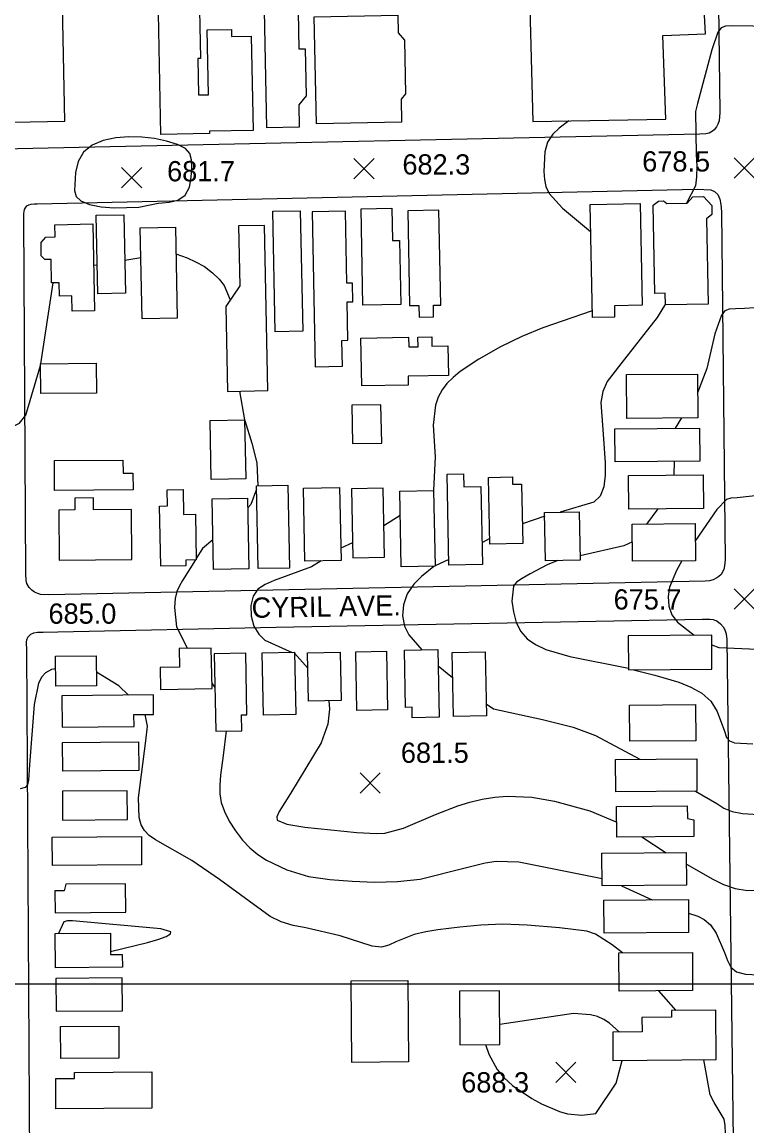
# Model space of a CAD drawing. Extents: x 79600 to 91800, y 75600 to 84400.
# Drawn here: x 80251 to 80787, y 77895 to 78712 of the extents above; entities that cross this region are included whole.
import ezdxf

# ---------------------------------------------------------------- set-up
doc = ezdxf.new("R2010")
doc.units = 0
for name, color, linetype in [('080-085$0$BLDG', 7, 'Continuous'), ('080-085$0$GRID', 7, 'Continuous'), ('080-085$0$INDEX', 7, 'Continuous'), ('080-085$0$INTER', 7, 'Continuous'), ('080-085$0$ROAD', 7, 'Continuous'), ('080-085$0$ROAD-NAME', 7, 'Continuous'), ('080-085$0$SPOTMARK', 7, 'Continuous'), ('080-085$0$SPOTS', 7, 'Continuous')]:
    doc.layers.add(name, color=color, linetype=linetype)

# ---------------------------------------------------------------- blocks, each defined once
blk = doc.blocks.new('080-085$0$SPOTS')
at = {"layer": '080-085$0$SPOTMARK'}
for p, q in [((-0.5, -0.5), (0.5, 0.5)), ((-0.5, 0.5), (0.5, -0.5))]:
    blk.add_line(p, q, dxfattribs=at)

msp = doc.modelspace()

# ---------------------------------------------------------------- linework, layer by layer
at = {"layer": '080-085$0$BLDG'}
for points in [[(80670.85, 78800.49), (80670.72, 78866.34), (80655.93, 78866.08), (80654.55, 78898.16), (80596.24, 78897.54), (80595.63, 78886.23), (80584.2, 78885.58), (80585.15, 78769.5), (80624.92, 78769.27), (80628.37, 78638.42), (80726.72, 78640.07), (80724.54, 78702), (80756.06, 78703.38), (80754.4, 78735.59), (80692.88, 78734.39), (80692.55, 78723.22), (80679.85, 78723.68), (80678.73, 78740.55), (80659.2, 78740.67), (80657.59, 78800.93)], [(80381.42, 78744.99), (80382.64, 78685.04), (80380.58, 78685), (80381.12, 78658.04), (80388.5, 78658.19), (80387.53, 78706.17), (80405.37, 78706.53), (80405.47, 78701.32), (80420.08, 78701.61), (80421.49, 78631.82), (80389.13, 78631.16), (80389.16, 78629.62), (80353.28, 78628.9), (80350.95, 78744.37)], [(80454.46, 78733.56), (80455.3, 78692.08), (80459.93, 78692.18), (80460.64, 78657.3), (80455.23, 78650.64), (80455.56, 78634.15), (80431.61, 78633.66), (80429.6, 78733.05)], [(80215.83, 78722.96), (80217.56, 78637.44), (80282.25, 78638.75), (80280.52, 78724.27)], [(80528.58, 78717.09), (80528.84, 78704.09), (80533.52, 78698.51), (80534.32, 78658.89), (80530.94, 78654.84), (80531.28, 78637.93), (80468.31, 78636.65), (80466.71, 78715.83)], [(80726.33, 78511.32), (80718.67, 78511.17), (80717.38, 78576.54), (80721.42, 78579.52), (80725.18, 78579.59), (80727.45, 78577.76), (80742.53, 78578.06), (80746.9, 78582.63), (80754.73, 78582.79), (80760.76, 78576.27), (80760.9, 78569.59), (80756.89, 78566.46), (80758.14, 78503.26), (80726.5, 78502.64)], [(80437.75, 78482.77), (80435.99, 78571.97), (80456.4, 78572.37), (80458.17, 78483.17)], [(80487.57, 78457.38), (80487.2, 78476.43), (80491.66, 78476.52), (80491.09, 78504.97), (80495.18, 78505.06), (80494.9, 78518.89), (80490.9, 78518.81), (80489.84, 78572.08), (80465.19, 78571.59), (80467.46, 78456.98)], [(80502.72, 78502.51), (80501.31, 78573.77), (80524.11, 78574.22), (80524.58, 78550.25), (80529.75, 78550.36), (80530.69, 78503.06)], [(80544.18, 78502.28), (80544.35, 78493.68), (80555.03, 78493.89), (80554.86, 78502.44), (80560.33, 78502.55), (80558.94, 78572.81), (80535.87, 78572.36), (80537.26, 78502.15)], [(80688.74, 78502.11), (80688.9, 78493.7), (80672.46, 78493.37), (80670.81, 78576.88), (80707.94, 78577.62), (80709.43, 78502.52)], [(80306.6, 78510.92), (80305.45, 78569.02), (80325.91, 78569.43), (80327.06, 78511.32)], [(80287.6, 78498.02), (80287.37, 78509.37), (80278.15, 78509.19), (80277.96, 78519.07), (80272.33, 78518.96), (80271.98, 78536.34), (80267.41, 78536.25), (80264.79, 78538.96), (80264.6, 78548.86), (80268.06, 78552.82), (80275, 78552.96), (80274.82, 78562.04), (80302.87, 78562.59), (80304.14, 78498.34)], [(80339.31, 78492.38), (80337.98, 78559.77), (80363.97, 78560.28), (80365.31, 78492.9)], [(80410.73, 78561.18), (80411.61, 78516.73), (80401.21, 78501.53), (80402.46, 78438.65), (80432.31, 78439.24), (80429.89, 78561.56)], [(80536.5, 78478.88), (80536.64, 78471.59), (80543.57, 78471.73), (80543.43, 78478.88), (80553.66, 78479.08), (80553.8, 78472.12), (80565.49, 78472.35), (80565.93, 78450.48), (80536.11, 78449.89), (80536.24, 78443.36), (80501.89, 78442.68), (80501.18, 78478.18)], [(80305.44, 78459.47), (80305.62, 78437.36), (80264.32, 78437.02), (80264.14, 78459.13)], [(80697.79, 78451.12), (80750.18, 78451.55), (80750.44, 78419.11), (80698.05, 78418.68)], [(80516.64, 78400.44), (80516.08, 78428.82), (80494.55, 78428.39), (80495.11, 78400.01)], [(80390.53, 78373.38), (80389.67, 78417.05), (80415.22, 78417.55), (80416.08, 78373.88)], [(80689.12, 78411.07), (80751.76, 78411.59), (80751.96, 78387.03), (80689.32, 78386.52)], [(80325.29, 78378.22), (80332.61, 78378.28), (80332.71, 78365.87), (80274.61, 78365.39), (80274.42, 78387.43), (80325.21, 78387.85)], [(80577.22, 78377.72), (80577.42, 78367.95), (80589.93, 78368.19), (80591.07, 78310.57), (80566.27, 78310.08), (80564.93, 78377.47)], [(80613.34, 78375.39), (80613.44, 78369.95), (80620.14, 78370.08), (80621.01, 78326.1), (80596.63, 78325.62), (80595.65, 78375.04)], [(80699.31, 78376.41), (80754.36, 78376.87), (80754.57, 78352.03), (80699.51, 78351.58)], [(80447.16, 78369.24), (80448.37, 78307.99), (80425.16, 78307.53), (80423.94, 78368.78)], [(80485.45, 78367.62), (80486.52, 78313.48), (80459.77, 78312.95), (80458.7, 78367.09)], [(80303.46, 78351.04), (80303.38, 78359.9), (80289.51, 78359.79), (80289.58, 78350.93), (80277.8, 78350.83), (80278.1, 78313.86), (80331.74, 78314.3), (80331.44, 78351.27)], [(80358.07, 78353.98), (80357.84, 78365.8), (80369.66, 78366.03), (80370.02, 78347.56), (80378.78, 78347.73), (80379.45, 78314.04), (80371.7, 78313.89), (80371.78, 78309.64), (80353.09, 78309.27), (80352.2, 78353.87)], [(80417.36, 78359.66), (80418.39, 78307.49), (80392.14, 78306.97), (80391.11, 78359.14)], [(80494.34, 78366.57), (80495.35, 78315.44), (80518.59, 78315.9), (80517.58, 78367.03)], [(80554.94, 78365.25), (80556.05, 78309.24), (80531.12, 78308.75), (80530.02, 78364.76)], [(80662.7, 78349.54), (80663.41, 78313.82), (80637.87, 78313.32), (80637.17, 78349.03)], [(80702.2, 78313.02), (80701.98, 78340.44), (80748.58, 78340.82), (80748.8, 78313.4)], [(80699.2, 78232.7), (80760.96, 78233.21), (80760.75, 78258.32), (80698.99, 78257.81)], [(80366.74, 78248.31), (80367.01, 78234.72), (80352.61, 78234.44), (80352.93, 78218.12), (80391.06, 78218.88), (80390.47, 78248.78)], [(80413.15, 78187.62), (80412.92, 78199.28), (80416.88, 78199.36), (80415.97, 78244.95), (80392.77, 78244.49), (80393.9, 78187.24)], [(80429.16, 78199.15), (80428.25, 78245.13), (80452.19, 78245.6), (80453.1, 78199.63)], [(80462.36, 78209.4), (80461.65, 78245.19), (80485.79, 78245.66), (80486.5, 78209.88)], [(80498.26, 78202.59), (80497.4, 78245.96), (80520.16, 78246.42), (80521.02, 78203.04)], [(80539.25, 78197.15), (80539.1, 78204.98), (80534.23, 78204.88), (80533.39, 78247.17), (80558.03, 78247.66), (80559.02, 78197.55)], [(80569.68, 78198.21), (80568.75, 78245.37), (80593.24, 78245.85), (80594.17, 78198.69)], [(80305.65, 78220.81), (80275.45, 78220.56), (80275.27, 78242.75), (80305.47, 78243)], [(80280.09, 78190.32), (80333.39, 78190.76), (80333.31, 78199.55), (80347.89, 78199.67), (80347.77, 78214.04), (80279.9, 78213.48)], [(80700.01, 78206.54), (80748.84, 78206.95), (80749.06, 78180.23), (80700.23, 78179.83)], [(80336.69, 78179.28), (80336.87, 78158.21), (80280.71, 78157.75), (80280.53, 78178.82)], [(80689.66, 78166.34), (80749.66, 78166.84), (80749.85, 78142.84), (80689.86, 78142.35)], [(80280.34, 78142.82), (80280.52, 78121.4), (80328.44, 78121.79), (80328.27, 78143.21)], [(80690.37, 78131.54), (80742.69, 78131.97), (80742.77, 78122.59), (80747.45, 78121.75), (80747.55, 78109.33), (80690.56, 78108.87)], [(80338.8, 78109.39), (80338.97, 78088.32), (80273.05, 78087.78), (80272.88, 78108.85)], [(80679.49, 78096.92), (80741.94, 78097.43), (80742.14, 78073.29), (80679.69, 78072.78)], [(80282.94, 78073.98), (80281.7, 78069.16), (80274.81, 78069.1), (80274.94, 78052.78), (80327.33, 78053.21), (80327.16, 78074.34)], [(80681.23, 78037.84), (80681.03, 78062.19), (80743.47, 78062.7), (80743.67, 78038.35)], [(80315.88, 78037.83), (80316.01, 78021.99), (80324.66, 78022.07), (80324.74, 78012.65), (80275.35, 78012.25), (80275.14, 78037.5)], [(80692.19, 77994.81), (80691.96, 78023.14), (80746.44, 78023.59), (80746.67, 77995.26)], [(80275.48, 78004.29), (80275.68, 77979.95), (80324.72, 77980.35), (80324.52, 78004.7)], [(80494.49, 77942.19), (80494, 78002.46), (80535.92, 78002.81), (80536.42, 77942.54)], [(80604.05, 77955.51), (80603.73, 77994.99), (80574.08, 77994.75), (80574.4, 77955.27)], [(80731.03, 77980.55), (80731.07, 77975.53), (80709.16, 77975.35), (80709.25, 77964.68), (80687.49, 77964.5), (80687.66, 77943.57), (80764.12, 77944.2), (80763.81, 77980.82)], [(80322.03, 77969.03), (80322.22, 77945.31), (80279.11, 77944.95), (80278.91, 77968.67)], [(80275.45, 77930.14), (80289.35, 77930.25), (80289.31, 77934.78), (80346.44, 77935.25), (80346.66, 77908.33), (80275.63, 77907.74)]]:
    msp.add_lwpolyline(points, close=True, dxfattribs=at)
at = {"layer": '080-085$0$GRID'}
msp.add_line((85000, 78000), (80000, 78000), dxfattribs=at)
at = {"layer": '080-085$0$INDEX'}
for p, q in [((80637.22, 78346.4), (80620.72, 78340.76)), ((80596.55, 78329.84), (80590.75, 78326.55)), ((80566.19, 78314.25), (80556.04, 78309.61)), ((80558.27, 78235.56), (80569.11, 78226.92))]:
    msp.add_line(p, q, dxfattribs=at)
for points in [[(80893.61, 78712.72), (80865.53, 78696.92), (80851.97, 78689.22), (80843.06, 78685.28), (80840.09, 78685.49), (80828.85, 78696.18), (80823.21, 78700.8), (80816.43, 78704.33), (80808.69, 78706.75), (80791.25, 78708.98), (80775.8, 78709.17), (80770.97, 78708.88), (80767.79, 78707.64), (80765.39, 78704.52), (80760.76, 78691.37), (80750.15, 78651.81), (80748.85, 78645.9), (80749.37, 78613.96), (80749.73, 78605.35), (80749.59, 78597.54), (80748.74, 78590.92), (80742.04, 78578.05)], [(80726.49, 78503.55), (80720.51, 78493.38), (80693.56, 78459.02), (80683.44, 78446.01), (80680.11, 78438.64), (80678.81, 78430.41), (80680.79, 78403.69), (80681.88, 78385.76), (80681.86, 78376.58), (80680.85, 78368.07), (80678.22, 78361.24), (80673.62, 78356.76), (80648.63, 78349.26)], [(80555.2, 78309.23), (80546.16, 78301.8), (80540.41, 78295.97), (80535.46, 78288.84), (80532.65, 78280.85), (80532.08, 78272.68), (80533.55, 78265.03), (80536.69, 78258.56), (80546.3, 78247.42)], [(80594, 78207.42), (80599.38, 78203.73), (80635.53, 78195.92), (80658.16, 78190.12), (80674.7, 78184.01), (80707.62, 78166.49)], [(80748.73, 78142.83), (80764.53, 78133.64), (80769.62, 78130.38), (80775.9, 78127.75), (80783.52, 78126.29), (80791.43, 78125.76), (80798.26, 78125.7), (80803.08, 78125.88), (80806.74, 78126.76), (80815.28, 78133.06), (80830.48, 78148.42), (80834.86, 78152.65), (80839.76, 78156.4), (80845.73, 78159.74), (80852.59, 78162.51), (80859.94, 78164.47), (80875.27, 78165.74), (80951.21, 78159.56), (80967.23, 78158.68), (80983.05, 78157.11), (80997.9, 78153.94), (81018.47, 78145.18)]]:
    msp.add_lwpolyline(points, dxfattribs=at)
at = {"layer": '080-085$0$INTER'}
for p, q in [((80303.48, 78531.98), (80306.18, 78532.32)), ((80326.58, 78535.78), (80338.42, 78537.74)), ((80264.49, 78459.14), (80273.49, 78518.98)), ((80411.32, 78438.83), (80415.16, 78417.55)), ((80738.49, 78419.01), (80733.69, 78411.44)), ((80732.93, 78386.88), (80732.71, 78376.69)), ((80720.99, 78351.76), (80712.63, 78340.52)), ((80530.37, 78346.73), (80518.13, 78339.2)), ((80495.12, 78326.72), (80486.34, 78322.56)), ((80452.2, 78245), (80461.88, 78233.85)), ((80390.99, 78222.69), (80393.26, 78219.47)), ((80709.02, 78109.02), (80727.04, 78097.31)), ((80694, 78072.9), (80716.73, 78062.48)), ((80734.35, 77980.58), (80721.62, 77995.05))]:
    msp.add_line(p, q, dxfattribs=at)
for points in [[(80654.94, 78638.87), (80647.89, 78633.54), (80643.28, 78629.04), (80639.39, 78623.13), (80637.28, 78616.02), (80636.63, 78601.4), (80636.95, 78595.47), (80638, 78590.29), (80640.47, 78585.2), (80650.32, 78574.18), (80671.2, 78556.98)], [(80364.36, 78540.6), (80372.78, 78537.42), (80378.93, 78534.68), (80385.42, 78531.01), (80391.35, 78526.49), (80396.3, 78521.62), (80400.02, 78516.97), (80404.51, 78506.36)], [(80817.42, 78510.05), (80809.83, 78505.03), (80805.59, 78503.1), (80792.62, 78500.5), (80784.98, 78500.02), (80778.3, 78499.81), (80773.58, 78499.5), (80770.37, 78498.22), (80767.88, 78494.99), (80763.09, 78481.34), (80757.16, 78455.61), (80750.29, 78437.53)], [(80672.36, 78498.34), (80635.82, 78485.7), (80620.18, 78479.42), (80604.54, 78471.76), (80588.4, 78462.62), (80574.7, 78453.44), (80569.37, 78449.02), (80564.91, 78444.52), (80561.23, 78439.76), (80558.36, 78434.48), (80556.34, 78428.4), (80554.75, 78413.63), (80556.04, 78390.2), (80554.85, 78365.25)], [(80212.32, 78455.5), (80215.63, 78442.79), (80217.61, 78435.68), (80220.13, 78427.66), (80223.61, 78420.01), (80228.55, 78414.22), (80235.15, 78411.51), (80242.34, 78411.94), (80248.74, 78415.29), (80253.3, 78421.19), (80264.15, 78457.84)], [(80415.23, 78417.2), (80420.53, 78400.3), (80424.11, 78385.74), (80424.89, 78368.8)], [(80818.01, 78376.3), (80814.04, 78369.74), (80812.01, 78366.99), (80806.46, 78362.85), (80779.7, 78359.98), (80774.94, 78359.66), (80771.59, 78358.57), (80764.48, 78351.2), (80748.68, 78328.46)], [(80423.99, 78366.33), (80419.86, 78354.95), (80417.5, 78352.6)], [(80391.7, 78328.9), (80384.11, 78322.48), (80379.43, 78315.02)], [(80702.08, 78327.4), (80695.79, 78324.5), (80663.35, 78316.92)], [(80378.81, 78314.03), (80369.35, 78298.87), (80366.91, 78294.76), (80365.04, 78290.55), (80363.79, 78285.42), (80363.26, 78278.87), (80364.75, 78264.52), (80372.99, 78248.44)], [(80471.86, 78313.19), (80464.73, 78308.98), (80436.96, 78298.68), (80430.29, 78295.85), (80425.06, 78292.3), (80421.53, 78287.25), (80419.87, 78280.26), (80420.05, 78272.35), (80422.02, 78264.88), (80425.6, 78258.97), (80430.26, 78254.56), (80450.34, 78245.56)], [(80646.98, 78313.5), (80639.09, 78310.4), (80626.46, 78303.63), (80620.45, 78300.18), (80616.33, 78297.45), (80614, 78294.53), (80613, 78283.47), (80614, 78275.48), (80616.13, 78267.61), (80619.53, 78260.99), (80624.26, 78255.64), (80630.43, 78251.29), (80638, 78247.69), (80655.8, 78242.52), (80699.19, 78233.85)], [(80738.76, 78313.32), (80734.61, 78306.05), (80729.63, 78293.8), (80728.51, 78286.81), (80728.95, 78279.88), (80731.26, 78273.46), (80735.43, 78267.94), (80747.74, 78258.21)], [(80760.81, 78251.06), (80765.91, 78249.12), (80800.11, 78247.71), (80806.07, 78247.5), (80811.25, 78246.84), (80815.83, 78245.5), (80819.77, 78243.33), (80827.69, 78232.11), (80829.82, 78228.66), (80837.69, 78224.94)], [(80275.35, 78233.46), (80272.29, 78232.88), (80267.79, 78230.4), (80265.09, 78227.49), (80262.64, 78222.69), (80259.4, 78206.9), (80256.03, 78162.32), (80255.3, 78150.93), (80254.57, 78147.56), (80252.77, 78145.56), (80249.04, 78144.6)], [(80329.24, 78213.89), (80322.23, 78220.76), (80305.57, 78230.95)], [(80702.88, 78232.73), (80718.71, 78228.65), (80736.44, 78223.49), (80745.38, 78219.94), (80753.45, 78215.37), (80760.08, 78209.38), (80764.91, 78201.87), (80770.29, 78187.22), (80771.81, 78182.67), (80773.82, 78180.07), (80777.58, 78178.75), (80791.22, 78178.01)], [(80477.61, 78209.7), (80477.89, 78203.45), (80476.75, 78192.46), (80471.78, 78178.64), (80449.04, 78141.1), (80440.81, 78127.93), (80439, 78123.94), (80439.21, 78121.44), (80446.4, 78118.4), (80459.82, 78116.16), (80498.31, 78112.36), (80512.67, 78111.55), (80518.96, 78111.86), (80532.62, 78115.39), (80556.33, 78125.58), (80572.91, 78132.08), (80581.75, 78134.81), (80590.9, 78136.99), (80600.21, 78138.47), (80609.54, 78139.12), (80627.61, 78138.31), (80644.53, 78135.38), (80670.51, 78128.25), (80690.47, 78119.84)], [(80694.88, 78023.16), (80687.22, 78029.26), (80674.9, 78036.95), (80668.27, 78039.28), (80648.05, 78041.79), (80624.22, 78043.63), (80606.24, 78044.47), (80589.96, 78043.77), (80574.45, 78042.3), (80558.02, 78040.28), (80549.2, 78038.81), (80540.63, 78036.88), (80527.13, 78031.42), (80521.91, 78028.79), (80516.35, 78027.5), (80509.61, 78028.22), (80485.97, 78035.77), (80460.37, 78041.61), (80451.16, 78043.5), (80442.27, 78046.23), (80434.1, 78050.21), (80396.62, 78077.5), (80376.17, 78091.49), (80349.24, 78106.91), (80344.54, 78110.09), (80341.06, 78113.64), (80338.7, 78117.93), (80337.27, 78123.34), (80336.58, 78137.98), (80342.19, 78180.17), (80343.36, 78191.02), (80341.65, 78199.62)], [(80401.59, 78187.4), (80399.31, 78169.26), (80397.36, 78154.59), (80396.8, 78147.38), (80396.91, 78140.81), (80397.96, 78134.51), (80400.23, 78127.93), (80403.86, 78120.73), (80408.51, 78113.4), (80413.71, 78106.62), (80419.11, 78100.9), (80424.87, 78096.1), (80431.28, 78091.87), (80446.34, 78084.55), (80462.37, 78079.78), (80478.32, 78077.49), (80494.68, 78076.2), (80511.45, 78075.61), (80528.35, 78075.93), (80545.07, 78077.64), (80577.32, 78085.85), (80593.27, 78089.86), (80601.38, 78090.94), (80617.95, 78090.58), (80679.65, 78078.3)], [(80742.01, 78088.8), (80761.58, 78077.65), (80769.49, 78073.79), (80778.19, 78070.74), (80787.26, 78069.24), (80796.23, 78069.51), (80804.65, 78071.63), (80812.18, 78075.54), (80832.26, 78092.02), (80839.16, 78097.1), (80846.5, 78101.23), (80854.4, 78104.12), (80870.82, 78107.26), (80894.78, 78109.45), (80938.8, 78111.25), (80955.8, 78111.47), (80972.11, 78111.29), (80980.42, 78110.91), (80988.57, 78110.07), (80996.19, 78108.47), (81002.93, 78105.98), (81019.56, 78095.8)], [(80743.55, 78052.63), (80750.44, 78050.33), (80755.15, 78047.92), (80759.95, 78043.83), (80764.11, 78037.81), (80770.18, 78023.59), (80772.33, 78017.45), (80774.94, 78012.61), (80779.19, 78009.25), (80785.77, 78007.42), (80800.18, 78006.62), (80804.88, 78006.84), (80808.14, 78008), (80833.79, 78044.2)], [(80315.99, 78024.22), (80343.25, 78030.91), (80351.09, 78033.19), (80357.22, 78035.36), (80360.42, 78037.21), (80360.65, 78038.74), (80353.14, 78041.04), (80287.73, 78046.9), (80284.07, 78047.01), (80281.55, 78046.17), (80277.5, 78037.52)], [(80692.49, 77964.54), (80685.12, 77971.21), (80681.05, 77973.9), (80676.36, 77976.02), (80671.06, 77977.47), (80658.48, 77978.33), (80603.93, 77970.23)], [(80593.45, 77955.42), (80595.98, 77948.26), (80602.11, 77936.84), (80607.2, 77930.83), (80613.42, 77925.12), (80627.61, 77915.35), (80634.87, 77911.49), (80648.15, 77905.83), (80654.01, 77904.11), (80664.71, 77903.08), (80675.05, 77904.34)], [(80675.05, 77904.34), (80690.1, 77926.8), (80694.48, 77943.63)], [(80762.87, 77650.45), (80768.23, 77684.12), (80771.09, 77711.76), (80772.73, 77739.69), (80773.43, 77787.05), (80770.89, 77873.3), (80770.89, 77889.64), (80770.69, 77895.48), (80769.98, 77900.05), (80762.49, 77912.47), (80759.63, 77918.12), (80754.92, 77944.12)]]:
    msp.add_lwpolyline(points, dxfattribs=at)
msp.add_lwpolyline([(80354.14, 78578.26), (80359.45, 78578.76), (80365.73, 78580.31), (80371.15, 78583.79), (80374.34, 78589.7), (80375.69, 78596.96), (80376.02, 78604.11), (80375.89, 78609.98), (80374.66, 78614.61), (80371.39, 78618.33), (80365.47, 78621.42), (80357.51, 78623.9), (80348.44, 78625.72), (80339.04, 78626.81), (80329.53, 78627.06), (80319.99, 78626.32), (80310.66, 78624.4), (80302.3, 78621.01), (80295.87, 78615.8), (80291.99, 78608.71), (80290.13, 78600.79), (80289.38, 78587.43), (80290.62, 78582.96), (80294.12, 78579.59), (80300.48, 78577.06), (80309, 78575.33), (80318.61, 78574.47), (80336.9, 78575.02), (80351.17, 78578.06)], close=True, dxfattribs=at)
at = {"layer": '080-085$0$ROAD'}
for points in [[(80327.14, 78907.75), (80749, 78916.94), (80754.87, 78916.01), (80757.53, 78914.77), (80759.5, 78913.25), (80760.9, 78911.59), (80761.9, 78909.93), (80763.18, 78906.45), (80763.49, 78902.26), (80766.72, 78645), (80766.35, 78639), (80765.4, 78636.34), (80764.3, 78634.38), (80762.64, 78632.27), (80761.26, 78631.14), (80758.9, 78629.87), (80756.39, 78629.29), (80752.07, 78628.97), (80269.8, 78618.59), (80000, 78612.64)], [(80257.66, 77618.07), (80254.16, 78246.9), (80253.83, 78253.04), (80254.1, 78254.85), (80254.92, 78256.81), (80256.99, 78258.92), (80259.22, 78259.92), (80261.86, 78260.5), (80266.05, 78260.53), (80276.93, 78260.76), (80438.62, 78264.32), (80753.9, 78270.12), (80756.97, 78270.15), (80759.48, 78270.17), (80761.72, 78269.91), (80763.12, 78269.5), (80764.52, 78268.82), (80767.18, 78266.74), (80769.3, 78264.39), (80770.57, 78262.17), (80771.57, 78259.38), (80771.88, 78255.2), (80779.8, 77631.16)]]:
    msp.add_lwpolyline(points, dxfattribs=at)
msp.add_lwpolyline([(80750.03, 78588.22), (80760.22, 78587.74), (80762.88, 78586.65), (80765.41, 78584.3), (80766.83, 78580.96), (80767.56, 78576.92), (80767.89, 78571.48), (80770.7, 78314.07), (80770.32, 78309.6), (80769.64, 78306.95), (80767.72, 78303.3), (80766.06, 78301.62), (80764.53, 78300.63), (80761.89, 78299.21), (80759.11, 78298.49), (80756.04, 78298.19), (80270.29, 78288.05), (80264.29, 78288.42), (80262.19, 78289.1), (80259.81, 78290.2), (80257.7, 78291.72), (80255.87, 78293.51), (80254.17, 78296.57), (80253.6, 78298.66), (80253.28, 78303.82), (80251.95, 78567.1), (80251.92, 78570.31), (80252.46, 78573.24), (80253, 78574.64), (80254.11, 78575.91), (80255.5, 78576.75), (80257.3, 78577.33), (80259.4, 78577.48), (80261.77, 78577.5)], close=True, dxfattribs=at)

# ---------------------------------------------------------------- block references
at = {"layer": '080-085$0$SPOTMARK', "xscale": 15, "yscale": 15}
for p in [(80331.6, 78596.75), (80503.52, 78603.54), (80784.97, 78604.01), (80784.97, 78285.16), (80508.08, 78148.82), (80652.82, 77934.85)]:
    msp.add_blockref('080-085$0$SPOTS', p, dxfattribs=at)

# ---------------------------------------------------------------- texts
at = {"layer": '080-085$0$ROAD-NAME'}
msp.add_text('CYRIL AVE.', height=15, rotation=0.96665, dxfattribs=at).set_placement((80420.5, 78271.08))
at = {"layer": '080-085$0$SPOTS'}
for s, p in [('682.3', (80531.92, 78599.15)), ('678.5', (80709.36, 78601.39)), ('681.7', (80357.84, 78594.13)), ('675.7', (80688.2, 78277.25)), ('685.0', (80270.08, 78266.77)), ('681.5', (80530.8, 78163.82)), ('688.3', (80575.44, 77919.9))]:
    msp.add_text(s, height=15, dxfattribs=at).set_placement(p)

doc.saveas('drawing.dxf')
